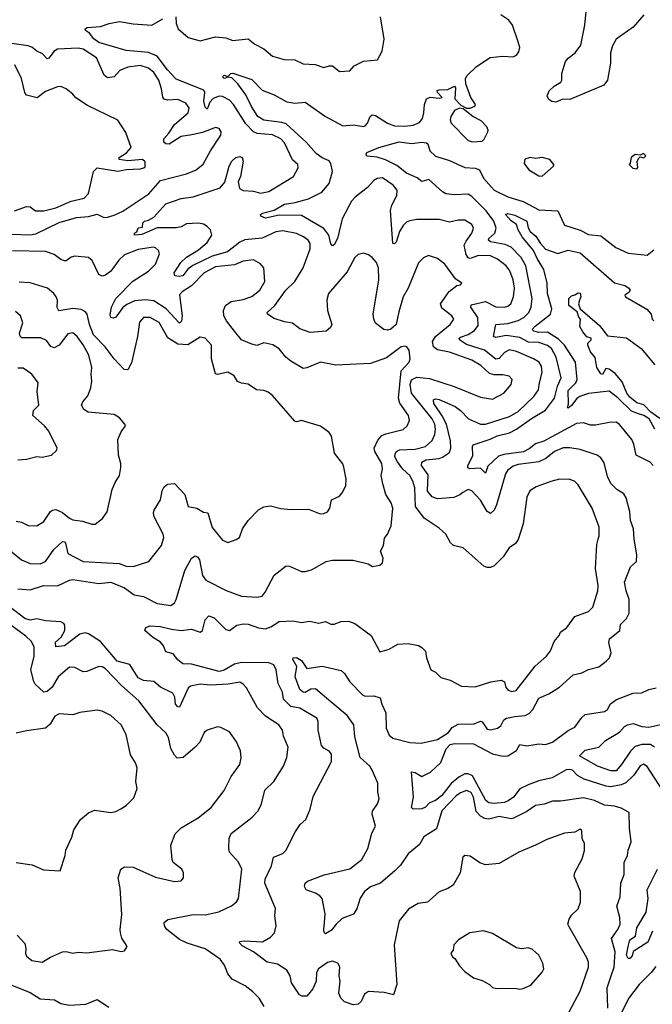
# Model space of a CAD drawing. Extents: x 1268547 to 1425625, y 515768 to 616754.
# Tile 437 of 507: x 1381045 to 1384725, y 569839 to 575568. Entities that reach past the tile are written whole.
import ezdxf

# ---------------------------------------------------------------- set-up
doc = ezdxf.new("R2010")
doc.units = 0

msp = doc.modelspace()

# ---------------------------------------------------------------- linework, layer by layer
at = {"layer": '0CON10XD'}
for points in [[(1384676.7, 575595), (1384614.3, 575525), (1384515, 575454.2), (1384492.9, 575415), (1384482.1, 575375), (1384481.3, 575315), (1384463.8, 575216.2), (1384443, 575187), (1384245, 575103.8), (1384205, 575104.4), (1384165, 575088.1), (1384141.7, 575091.7), (1384122.8, 575102.8), (1384114.6, 575125), (1384125.3, 575154.7), (1384155, 575181.9), (1384193.8, 575205), (1384199.2, 575215), (1384198.1, 575255), (1384220.4, 575325), (1384235, 575343.8), (1384276.8, 575375), (1384309.7, 575420.3), (1384333, 575535), (1384342.8, 575635)], [(1381953.6, 575585), (1381955.5, 575545), (1381966.9, 575515), (1382025, 575464.4), (1382095, 575445.6), (1382185, 575468.9), (1382245, 575463.1), (1382285, 575445.8), (1382375, 575456), (1382413.3, 575425), (1382465, 575397.5), (1382515, 575355.7), (1382583.6, 575336.4), (1382645, 575334.2), (1382695, 575311.2), (1382763.3, 575306.7), (1382815, 575288.8), (1382845, 575300), (1382865, 575300), (1382905, 575266.7), (1382965, 575270), (1382991.2, 575298.8), (1383045, 575326), (1383126.2, 575335), (1383153.3, 575385), (1383165.8, 575454.2), (1383144.3, 575585)], [(1383560.1, 571449.9), (1383595, 571469.6), (1383689.4, 571470.6), (1383725, 571487.1), (1383735, 571483.3), (1383765, 571440), (1383785, 571436.9), (1383825, 571446.9), (1383845, 571460), (1383862.5, 571495), (1383876.6, 571503.4), (1383925, 571514.7), (1383985, 571518.8), (1384008.5, 571531.5), (1384029.5, 571555), (1384065, 571620.8), (1384123.4, 571646.6), (1384186.2, 571683.8), (1384264.6, 571755.4), (1384315, 571767.1), (1384355, 571786.9), (1384415, 571803.1), (1384457.5, 571835), (1384475.7, 571855), (1384486.9, 571885), (1384473.1, 571945), (1384475.8, 571965), (1384536.2, 572015), (1384540.3, 572049.7), (1384575.6, 572084.4), (1384590, 572115), (1384590.8, 572195), (1384572.8, 572245), (1384564, 572295), (1384598.6, 572385), (1384634.2, 572415.8), (1384636, 572454), (1384619.4, 572545), (1384615.5, 572605.5), (1384598.6, 572655), (1384594.3, 572705), (1384572.9, 572785), (1384558.8, 572808.8), (1384519.2, 572835), (1384485, 572870), (1384465, 572910), (1384445, 572988.8), (1384425, 573019.2), (1384403.8, 573033.8), (1384305, 573067.3), (1384245, 573077.3), (1384206, 573076), (1384155.6, 573055), (1384105.6, 573014.4), (1384065, 572995.8), (1383945, 572980.2), (1383915, 572970.6), (1383883.8, 572945), (1383870.4, 572925), (1383819.2, 572745), (1383805, 572714), (1383785, 572694.2), (1383765, 572705.8), (1383725, 572771.8), (1383675, 572826.4), (1383654.5, 572834.5), (1383622.3, 572817.7), (1383605, 572803.1), (1383571.3, 572788.7), (1383475, 572781.1), (1383445, 572791.2), (1383417.4, 572825), (1383420.5, 572920.5), (1383382.7, 572975), (1383385, 572994), (1383406.9, 573006.9), (1383485, 573014.3), (1383505, 573021.8), (1383545, 573050), (1383554.1, 573075), (1383551.8, 573118.2), (1383527.2, 573215), (1383502.9, 573262.9), (1383453.8, 573335), (1383453.1, 573356.9), (1383465, 573362.1), (1383485, 573358.1), (1383577.8, 573317.8), (1383608.8, 573295), (1383655.6, 573245), (1383725, 573215.3), (1383755, 573214.1), (1383895, 573259.2), (1383945, 573288.8), (1384036.8, 573375), (1384063.2, 573415), (1384070, 573455), (1384084.7, 573515), (1384081.3, 573551.3), (1384066.7, 573575), (1384033.7, 573593.7), (1383935, 573637.8), (1383895, 573646.6), (1383865, 573631.8), (1383835, 573596.2), (1383815, 573593), (1383749.6, 573645), (1383645, 573678.4), (1383604.6, 573705), (1383602.7, 573715), (1383609.8, 573720.2), (1383653.5, 573736.5), (1383691.2, 573758.8), (1383711.7, 573788.3), (1383711.1, 573835), (1383669.6, 573895), (1383671.9, 573908.1), (1383755, 573928.4), (1383815, 573896.4), (1383865, 573895.3), (1383885, 573901.3), (1383901.8, 573915), (1383918.8, 573955), (1383923.2, 574005), (1383916.7, 574055), (1383897.5, 574107.5), (1383875.5, 574135.5), (1383825.2, 574175.2), (1383785, 574194.1), (1383715, 574195.2), (1383665, 574178.2), (1383655, 574181.5), (1383642.4, 574202.4), (1383631.7, 574255), (1383641.7, 574278.3), (1383676.4, 574325), (1383684.3, 574355), (1383675.4, 574375.4), (1383635, 574401.9), (1383595, 574402.2), (1383545, 574390.6), (1383485, 574405.7), (1383355, 574406.2), (1383315, 574397.7), (1383295, 574389.1), (1383275, 574370.5), (1383254.6, 574335), (1383235.7, 574274.3), (1383225, 574264.4), (1383215, 574266.2), (1383202.7, 574457.3), (1383210.6, 574489.4), (1383238.5, 574545), (1383241.9, 574575), (1383217.5, 574605), (1383155, 574647.3), (1383125, 574644.5), (1383105, 574631.8), (1383069.1, 574590.9), (1382996.2, 574535), (1382975, 574511.2), (1382920.3, 574409.7), (1382893.6, 574295), (1382875, 574258.6), (1382865, 574252.5), (1382854.2, 574264.2), (1382844.2, 574315), (1382815, 574353.3), (1382685, 574429.2), (1382555, 574429.8), (1382475, 574412.5), (1382447.1, 574425), (1382445.8, 574435), (1382457, 574443), (1382525, 574458.7), (1382585, 574493.8), (1382646.8, 574503.2), (1382725, 574525.9), (1382803.1, 574565), (1382845.5, 574615), (1382865.5, 574685), (1382855, 574731.2), (1382845, 574747.5), (1382805, 574763.2), (1382770.1, 574790.1), (1382710.8, 574855), (1382595, 574960.9), (1382569.7, 574969.7), (1382465, 574982.8), (1382430.8, 575005), (1382392.8, 575062.8), (1382360.5, 575130.5), (1382314, 575195), (1382278.7, 575228.7), (1382256.4, 575233.6), (1382235, 575226), (1382224.4, 575235), (1382235, 575244), (1382255, 575237.5), (1382273.8, 575255), (1382285, 575255.9), (1382395, 575220.6), (1382455, 575156.9), (1382525, 575130.9), (1382599.5, 575089.5), (1382645, 575082.3), (1382705, 575087.1), (1382825, 575004.2), (1382925, 574950), (1382984.7, 574955.3), (1383045, 574946.9), (1383055, 574950.6), (1383068.9, 574965), (1383083.5, 575005), (1383095.5, 575014.5), (1383115, 575010.8), (1383185, 574965.8), (1383225, 574950.6), (1383285, 574948.2), (1383335, 574954.2), (1383370.3, 574969.7), (1383387.8, 574992.2), (1383397.1, 575025), (1383400, 575075), (1383411.9, 575108.1), (1383433.6, 575116.4), (1383485, 575110.6), (1383502.5, 575115), (1383476, 575145), (1383473.8, 575155), (1383485, 575160), (1383535, 575161.5), (1383575, 575180), (1383580.7, 575170.7), (1383577.3, 575107.3), (1383610.7, 575070.7), (1383645, 575052.5), (1383665, 575053.3), (1383692.5, 575065), (1383696.2, 575075), (1383670, 575115), (1383641.2, 575195), (1383638.8, 575225), (1383647.7, 575242.3), (1383702.5, 575295), (1383782.4, 575347.6), (1383855.8, 575355.8), (1383915, 575352), (1383935, 575361.2), (1383949.5, 575380.5), (1383953.8, 575405), (1383944, 575445), (1383911.5, 575535), (1383891.1, 575565), (1383845, 575595.4)], [(1383347.4, 572735), (1383343.9, 572843.9), (1383332.9, 572882.9), (1383315.1, 572915.1), (1383273.7, 572953.7), (1383243.3, 572995), (1383228.4, 573025), (1383228.9, 573041.1), (1383236.4, 573055), (1383255, 573065.3), (1383345, 573068.3), (1383405, 573085.3), (1383445, 573119.4), (1383460.6, 573155), (1383463.8, 573185), (1383459.3, 573215), (1383445, 573245.9), (1383325, 573394.6), (1383317.4, 573445), (1383325, 573472.4), (1383355, 573487.1), (1383429.7, 573479.7), (1383573.2, 573433.2), (1383725, 573371.5), (1383795, 573360.5), (1383862.5, 573395), (1383904, 573445), (1383910, 573475), (1383893.5, 573493.5), (1383855, 573500.9), (1383805, 573500.9), (1383778.7, 573508.7), (1383727.5, 573555), (1383675, 573587.3), (1383545, 573634.1), (1383475, 573646.7), (1383452.3, 573665), (1383447.3, 573695), (1383463.7, 573725), (1383549.4, 573795), (1383570, 573825), (1383559.2, 573845), (1383500, 573890), (1383493.8, 573915), (1383544.1, 573985.9), (1383588.8, 574021.2), (1383610, 574025), (1383616.7, 574035), (1383580.3, 574060.3), (1383517.5, 574145), (1383475, 574178.1), (1383423.6, 574196.4), (1383395, 574181.4), (1383366.1, 574153.9), (1383304.1, 574005), (1383276.4, 573955), (1383251.3, 573868.7), (1383235.3, 573795), (1383205, 573766.7), (1383185, 573761.4), (1383163.3, 573765), (1383115, 573801.2), (1383104.5, 573825), (1383101.1, 573855), (1383135.3, 574055), (1383131.5, 574125), (1383120.5, 574155), (1383095, 574184.4), (1383075, 574199.2), (1383045, 574210), (1383015, 574201.4), (1382995, 574184.3), (1382950.1, 574099.9), (1382841.8, 573975), (1382832.4, 573937.6), (1382836.3, 573876.3), (1382860.6, 573795), (1382852.4, 573777.6), (1382828.8, 573755), (1382735, 573746.9), (1382675, 573770), (1382632.8, 573802.8), (1382585, 573810), (1382525, 573829.2), (1382486.2, 573855), (1382484, 573865), (1382530, 573905), (1382593.9, 573995), (1382646, 574045), (1382693.6, 574125), (1382734, 574235), (1382734.6, 574265), (1382722.5, 574285), (1382695.7, 574305), (1382655, 574323.1), (1382575, 574339.7), (1382535, 574334.1), (1382455, 574297.6), (1382355, 574286.3), (1382325, 574273.5), (1382253.2, 574216.8), (1382165, 574191.1), (1382052.8, 574137.2), (1382023.4, 574116.6), (1381995, 574077.5), (1381973.1, 574073.1), (1381947.9, 574077.9), (1381944.5, 574094.5), (1381982, 574155), (1382015, 574186.1), (1382085, 574229.7), (1382135, 574271.3), (1382163.2, 574315), (1382155, 574344.4), (1382135.4, 574365), (1382115, 574378.3), (1382085, 574384.8), (1382015, 574379.7), (1381985, 574363.1), (1381955, 574356), (1381845, 574356.4), (1381755, 574317.9), (1381712.5, 574315), (1381712.5, 574325), (1381725.8, 574334.2), (1381735, 574357.5), (1381758.8, 574361.2), (1381761.8, 574385), (1381770.5, 574395), (1381795, 574400.7), (1381825, 574417.9), (1381895, 574495.6), (1381985, 574527.5), (1382055, 574537.3), (1382210.5, 574589.5), (1382237.5, 574622.5), (1382263.1, 574715), (1382280, 574745), (1382303.3, 574765), (1382325, 574771.2), (1382340, 574765), (1382346, 574745), (1382329.2, 574655), (1382316.7, 574625), (1382323.3, 574585), (1382344.5, 574574.5), (1382405, 574569.4), (1382445, 574558.6), (1382495, 574568.5), (1382638.8, 574655), (1382665.6, 574705), (1382662.5, 574725), (1382632.6, 574752.6), (1382585, 574851.9), (1382565, 574875.4), (1382515, 574898.7), (1382425.9, 574905.9), (1382405, 574915.4), (1382361.4, 574961.4), (1382289.7, 575075), (1382265, 575099.5), (1382225, 575120.2), (1382205, 575123), (1382171.2, 575108.8), (1382152, 575088), (1382135, 575047.1), (1382125, 575058.9), (1382116.6, 575095), (1382121.6, 575145), (1382117, 575157), (1381955, 575220.8), (1381905.7, 575275), (1381845, 575356.1), (1381795, 575377.4), (1381665, 575387.5), (1381504.6, 575434.6), (1381476.9, 575456.9), (1381450.2, 575490.2), (1381427.5, 575505), (1381425.8, 575515), (1381438.3, 575521.7), (1381515, 575528), (1381564.6, 575545.4), (1381625, 575557.1), (1381705, 575542.7), (1381813.6, 575536.4), (1381877.3, 575572.7)], [(1380995, 574320), (1381105, 574315.4), (1381138.5, 574321.5), (1381275, 574388.5), (1381375, 574417.8), (1381445, 574421.9), (1381495, 574435.6), (1381535, 574417.5), (1381555, 574418.2), (1381595, 574429.5), (1381645, 574454.5), (1381796.5, 574555), (1381865, 574631.8), (1382015, 574670.8), (1382070.8, 574695), (1382112.4, 574727.6), (1382154.7, 574805.3), (1382215.7, 574895), (1382217.5, 574915), (1382205, 574933.8), (1382185, 574940), (1382108.5, 574911.5), (1382046.9, 574896.9), (1381985, 574888.4), (1381915, 574843.9), (1381895.4, 574845.4), (1381884.5, 574855), (1381884.2, 574875), (1381913.2, 574906.8), (1381945, 574957.3), (1382025.4, 575025), (1382030, 575055), (1382011.8, 575081.8), (1381965, 575103.2), (1381905, 575100.2), (1381884.6, 575105), (1381876.9, 575116.9), (1381870.3, 575165), (1381854.1, 575215), (1381825, 575260.8), (1381795, 575286.6), (1381745, 575300.5), (1381675, 575291.1), (1381627.8, 575272.2), (1381594.7, 575235.3), (1381555, 575230), (1381537.1, 575245), (1381492.7, 575345), (1381415, 575395.4), (1381385, 575402.8), (1381265, 575395.9), (1381245.2, 575384.8), (1381215, 575344.5), (1381205, 575340.5), (1381178.5, 575368.5), (1381143.9, 575383.9), (1381115, 575408.2), (1381095, 575416.5), (1380985, 575430.9)], [(1381015, 574456.2), (1381085, 574481.2), (1381105, 574478), (1381136.4, 574456.4), (1381185, 574455.8), (1381255, 574473.3), (1381345, 574512.4), (1381419.7, 574530.3), (1381445, 574556), (1381473.8, 574685), (1381495, 574705.5), (1381615, 574686.2), (1381665, 574696.7), (1381745, 574700), (1381767.5, 574705), (1381775, 574712.5), (1381775, 574740), (1381760, 574755), (1381675, 574746), (1381624, 574754), (1381624, 574765), (1381666.2, 574793.8), (1381692.9, 574825), (1381662.1, 574912.1), (1381615, 574983.3), (1381438.9, 575068.9), (1381372.4, 575112.4), (1381354.2, 575135), (1381315.4, 575165.4), (1381285, 575178.1), (1381265, 575176.7), (1381195, 575150), (1381147.4, 575112.6), (1381085, 575128.9), (1381075.4, 575145), (1381054.7, 575224.7), (1381016.5, 575305)], [(1383677.3, 574857.3), (1383735, 574860), (1383747.6, 574872.4), (1383768.8, 574915), (1383771.2, 574925), (1383762, 574945), (1383729.8, 574979.8), (1383681.2, 575005), (1383625, 575050), (1383603, 575053), (1383575, 575039.2), (1383552.7, 575005), (1383549.6, 574985), (1383555.5, 574965.5), (1383655, 574864.2), (1383677.3, 574857.3)], [(1383651.3, 572961.3), (1383652.2, 572975), (1383680.6, 573029.4), (1383679.4, 573085), (1383684, 573095), (1383783, 573127), (1383823.5, 573146.5), (1383894.4, 573165), (1383935.2, 573184.8), (1384022.1, 573247.9), (1384105, 573295.3), (1384157.3, 573365), (1384174.1, 573435), (1384194.3, 573485), (1384165.2, 573605), (1384138.1, 573655), (1384115, 573671.6), (1384065, 573690.5), (1384005, 573691), (1383955, 573719), (1383875, 573730.5), (1383815, 573718.2), (1383802.2, 573725), (1383814.7, 573795.3), (1383885, 573800.7), (1383945, 573817), (1383978.5, 573835), (1384006.9, 573865), (1384020.5, 573895), (1384026.3, 573945), (1383990, 574135), (1383962.4, 574185), (1383905, 574244.7), (1383869.3, 574259.3), (1383784.9, 574274.9), (1383771.5, 574285), (1383775.3, 574295), (1383808.9, 574325), (1383817.3, 574355), (1383804.3, 574395), (1383757.9, 574455), (1383675, 574539.1), (1383655, 574552.4), (1383575, 574548.8), (1383523.8, 574555), (1383505, 574565.5), (1383425, 574638.1), (1383385, 574626), (1383357.4, 574647.4), (1383295, 574675.4), (1383238.6, 574718.6), (1383172.5, 574752.5), (1383125, 574767.5), (1383064.4, 574774.4), (1383060, 574785), (1383064.6, 574795.4), (1383135, 574824.7), (1383253.5, 574856.5), (1383325, 574846.7), (1383385, 574855.9), (1383411.5, 574851.5), (1383420, 574845), (1383431.8, 574805), (1383463.9, 574773.9), (1383545, 574748.3), (1383635, 574708.3), (1383695, 574704.2), (1383720.5, 574695), (1383744.2, 574645), (1383805, 574576.2), (1383885, 574537.3), (1383975, 574510.4), (1384065, 574460.7), (1384175, 574455.8), (1384215, 574371.4), (1384305, 574342.3), (1384355, 574318.5), (1384425, 574309.5), (1384512.6, 574242.6), (1384585, 574208.5), (1384695, 574198.6), (1384735, 574229.1)], [(1384635, 574700), (1384641.7, 574708.3), (1384637, 574743), (1384645, 574760), (1384655, 574770), (1384676.4, 574763.6), (1384687.5, 574775), (1384675, 574790), (1384655, 574780), (1384625, 574782.5), (1384603.3, 574765), (1384597.5, 574732.5), (1384590, 574725), (1384613, 574703), (1384635, 574700)], [(1384085, 574657.5), (1384150, 574715), (1384152.5, 574725), (1384130, 574755), (1384085, 574766), (1384045, 574760), (1384015, 574766.7), (1383984.1, 574755.9), (1383980.5, 574730.5), (1384007.5, 574695), (1384065, 574658.8), (1384085, 574657.5)], [(1384740, 573185), (1384706.8, 573245), (1384676.9, 573265), (1384645, 573274.3), (1384605, 573291.1), (1384525, 573368.1), (1384475, 573406.5), (1384355, 573392.6), (1384303.7, 573376.3), (1384285.8, 573364.2), (1384255, 573322.8), (1384235, 573308), (1384231.7, 573311.7), (1384238.3, 573331.7), (1384235, 573410.4), (1384281, 573455), (1384288.6, 573475), (1384277.8, 573575), (1384215, 573674.7), (1384179.5, 573709.5), (1384115, 573750.2), (1384065, 573747.3), (1384035.6, 573755), (1384027.3, 573765), (1384043.8, 573785), (1384133.3, 573855), (1384141.2, 573885), (1384116.2, 573975), (1384113.3, 574035), (1384094.3, 574115), (1384055, 574177.5), (1384033.5, 574225), (1383968.3, 574305), (1383944.5, 574345), (1383935.4, 574375.4), (1383905, 574396.9), (1383871.2, 574435), (1383885, 574440), (1383925, 574430), (1383995, 574395.2), (1384003.8, 574356.2), (1384015, 574335.4), (1384047.6, 574307.6), (1384075, 574264.7), (1384105, 574233.5), (1384175, 574206.7), (1384235, 574226), (1384305, 574210.7), (1384505, 574036.9), (1384565, 574021.2), (1384587.8, 574007.8), (1384595.7, 573994.3), (1384588.5, 573981.5), (1384566.2, 573965), (1384568.8, 573955), (1384693.8, 573883.8), (1384718.8, 573855), (1384723.8, 573825), (1384733.8, 573815)], [(1383175, 573158), (1383276.1, 573183.9), (1383298.6, 573205), (1383312.9, 573235), (1383307.1, 573265), (1383256.6, 573336.6), (1383248, 573365), (1383265.2, 573524.8), (1383310.8, 573575), (1383317.5, 573595), (1383310, 573645), (1383297.5, 573665), (1383285, 573669.2), (1383265, 573664.2), (1383179.4, 573600.6), (1383085, 573567.5), (1382885, 573557.3), (1382795, 573574.3), (1382715, 573541.4), (1382695, 573539.2), (1382621.7, 573581.7), (1382594, 573605), (1382555, 573652.5), (1382516.8, 573676.8), (1382465, 573687.3), (1382425, 573673.1), (1382395, 573679.7), (1382335.3, 573705.3), (1382294.1, 573755), (1382247.8, 573815), (1382232.9, 573845), (1382231.3, 573875), (1382243.3, 573905), (1382275, 573928.4), (1382345, 573940.4), (1382395, 573956.9), (1382442.7, 573995), (1382471.9, 574045), (1382466, 574125), (1382446.8, 574146.8), (1382405, 574170), (1382345, 574163.1), (1382295, 574141.6), (1382185, 574130.7), (1382117.5, 574095), (1382045, 574019.2), (1381990.5, 573985), (1381973.8, 573966.2), (1381990.7, 573845), (1381985.4, 573814.6), (1381975, 573802.5), (1381897.8, 573885), (1381825, 573931.5), (1381775, 573938.4), (1381715, 573932.9), (1381668.7, 573911.4), (1381645, 573892.9), (1381605, 573837.9), (1381591.7, 573831.7), (1381574.5, 573834.5), (1381571.5, 573851.5), (1381578.2, 573895), (1381603.7, 573945), (1381702.7, 574047.3), (1381795, 574104.7), (1381835.5, 574145), (1381858.6, 574205), (1381852, 574225), (1381835, 574240), (1381824, 574244), (1381735, 574231.2), (1381655, 574198.8), (1381622.1, 574167.9), (1381575.7, 574104.3), (1381545, 574081.5), (1381525, 574075.4), (1381505, 574084.3), (1381466.9, 574166.9), (1381445, 574184.6), (1381365, 574192.1), (1381344.7, 574185.3), (1381315, 574164.2), (1381305, 574164.3), (1381285, 574171.9), (1381245, 574201.5), (1381195, 574219.6), (1381003.4, 574223.4)], [(1382005.3, 572805), (1382025, 572736.2), (1382075, 572725.5), (1382115, 572703.3), (1382139.5, 572699.5), (1382165, 572612.5), (1382225, 572540), (1382255, 572526), (1382305, 572543.3), (1382323.9, 572556.1), (1382340.6, 572605), (1382374.4, 572655), (1382435, 572715.7), (1382465, 572733.1), (1382505, 572738.5), (1382565, 572723.6), (1382625, 572717.5), (1382725, 572720), (1382793, 572693), (1382815, 572694.4), (1382835, 572704.4), (1382849.4, 572725), (1382858.8, 572775), (1382905, 572796), (1382922, 572815), (1382942, 572855), (1382944.3, 572895), (1382931.4, 572965), (1382924.4, 572984.4), (1382876, 573045), (1382858.8, 573145), (1382845.7, 573165.7), (1382795, 573203.8), (1382684.5, 573235.5), (1382655, 573228.1), (1382645, 573231.4), (1382515, 573380.8), (1382490.3, 573400.3), (1382465, 573410), (1382422.5, 573415), (1382375, 573448), (1382335, 573452.9), (1382312.5, 573462.5), (1382293.3, 573495), (1382255, 573518), (1382195, 573504), (1382185, 573507.5), (1382160, 573595), (1382161.2, 573675), (1382125, 573715.8), (1382095, 573720), (1382024, 573676), (1381965, 573679), (1381907.6, 573717.6), (1381855.6, 573805.6), (1381805, 573835.4), (1381765.5, 573834.5), (1381742.3, 573807.7), (1381731.3, 573725), (1381695, 573571.2), (1381675, 573531.2), (1381652.1, 573532.1), (1381594, 573594), (1381542.8, 573665), (1381475.1, 573735.1), (1381451.3, 573795), (1381436.8, 573855), (1381427.9, 573867.9), (1381401.7, 573881.7), (1381355, 573887.3), (1381273.2, 573873.2), (1381263.4, 573893.4), (1381264.6, 573935), (1381256.9, 573955), (1381243.6, 573975), (1381206.2, 574006.2), (1381105, 574036.1), (1381041.2, 574041.2)], [(1384768.4, 573248.4), (1384717.1, 573285), (1384676.5, 573326.5), (1384635, 573337.9), (1384595, 573372.4), (1384578.1, 573395), (1384550.7, 573460.7), (1384510.3, 573510.2), (1384475, 573534.3), (1384455, 573538), (1384435, 573502.9), (1384425, 573507.5), (1384402.4, 573545), (1384392.7, 573602.7), (1384366.7, 573635), (1384350, 573675), (1384350, 573685), (1384370, 573705), (1384370, 573715), (1384345, 573722.5), (1384321.2, 573751.2), (1384303, 573783), (1384308, 573825), (1384297.1, 573837.1), (1384287.7, 573867.7), (1384239.1, 573905), (1384240.3, 573945), (1384255, 573962), (1384275, 573966.1), (1384295, 573978.9), (1384305, 573976.7), (1384308.9, 573955), (1384301.2, 573935), (1384296.7, 573915), (1384306.1, 573886.1), (1384419, 573789), (1384465, 573728.6), (1384575, 573716.2), (1384660.6, 573655), (1384739.8, 573559.8)], [(1381025, 572650), (1381055, 572644.5), (1381095, 572625.6), (1381145, 572622.2), (1381185, 572648.1), (1381225, 572705.6), (1381235.5, 572714.5), (1381255, 572717.9), (1381295, 572701.1), (1381335, 572667.3), (1381355, 572658.8), (1381410.6, 572650.6), (1381465, 572632.5), (1381485, 572633.1), (1381527.1, 572665), (1381553.5, 572705), (1381583.3, 572835), (1381600, 572875), (1381626, 572915), (1381632.7, 572962.7), (1381633.5, 572985), (1381618.9, 573035), (1381616, 573125), (1381635, 573170), (1381660, 573205), (1381656.7, 573215), (1381625, 573251.2), (1381595, 573270), (1381443.3, 573285), (1381419.1, 573299.1), (1381404.3, 573324.3), (1381411.4, 573345), (1381441.1, 573378.9), (1381458.2, 573425), (1381465.4, 573465), (1381460, 573505), (1381465.4, 573545), (1381447.1, 573615), (1381415, 573676.5), (1381379.6, 573725), (1381355, 573745.5), (1381325, 573740.5), (1381275.5, 573674.5), (1381245, 573658), (1381226.9, 573666.9), (1381200.9, 573700.9), (1381167.7, 573717.7), (1381056.9, 573716.9), (1381046.9, 573726.9), (1381043.5, 573743.5), (1381063.1, 573805), (1381049.2, 573845), (1381020.2, 573870.2)], [(1381035, 573008), (1381085, 573010), (1381145, 573026), (1381175, 573022), (1381230, 573035), (1381258.3, 573061.7), (1381262.5, 573075), (1381214.1, 573174.1), (1381190, 573205), (1381122, 573265), (1381125.8, 573294.2), (1381156, 573325), (1381145.7, 573405), (1381153.3, 573455), (1381116.2, 573506.2), (1381065, 573540), (1381035, 573539.5)], [(1384730, 572975), (1384712.9, 572992.9), (1384631.1, 573035), (1384618.2, 573098.2), (1384606.5, 573125), (1384535, 573212.2), (1384515, 573225.5), (1384474.5, 573224.5), (1384395, 573208.5), (1384365, 573209.5), (1384325, 573222.9), (1384285, 573219.2), (1384094, 573116), (1384045, 573100.9), (1384009.5, 573070.5), (1383976.2, 573053.8), (1383861.1, 573038.9), (1383830.9, 573029.1), (1383768.9, 572971.1), (1383755, 572930), (1383725, 572958.9), (1383664.7, 572954.7), (1383651.3, 572961.3)], [(1381035, 572255.6), (1381105, 572250.5), (1381183.2, 572276.8), (1381265, 572273.5), (1381335, 572306.7), (1381355, 572310), (1381505, 572287.6), (1381575.3, 572295.3), (1381655, 572263.2), (1381710.9, 572220.9), (1381765, 572211.1), (1381845, 572171.5), (1381925, 572160), (1381945, 572174.2), (1381955.8, 572194.2), (1382005, 572363.3), (1382045, 572435.8), (1382065, 572449.4), (1382080.5, 572440.5), (1382090.4, 572425), (1382108.8, 572335), (1382127.8, 572307.8), (1382246.9, 572246.9), (1382335.5, 572214.5), (1382425, 572208.9), (1382455.2, 572214.8), (1382473.3, 572236.7), (1382525, 572336.9), (1382595, 572390), (1382615, 572388.8), (1382685, 572358), (1382705, 572357.5), (1382742.6, 572367.4), (1382828.8, 572415), (1382865, 572423.8), (1382985, 572423.1), (1383072.3, 572402.3), (1383097, 572387), (1383140, 572395), (1383155, 572407.5), (1383160, 572435), (1383143.8, 572475), (1383161.7, 572508.3), (1383168.3, 572551.7), (1383185.7, 572575), (1383206.3, 572623.7), (1383215.6, 572725), (1383206.9, 572756.9), (1383175.8, 572805), (1383157.4, 572867.4), (1383148.9, 572915), (1383155.4, 572955), (1383152.7, 572985), (1383110.9, 573055), (1383107.5, 573075), (1383128.3, 573121.7), (1383151.7, 573148.3), (1383175, 573158)], [(1384242, 569795), (1384305.5, 569915), (1384354.4, 570055), (1384353.5, 570085), (1384345, 570110), (1384240.8, 570289.2), (1384234.5, 570305.5), (1384240.8, 570335), (1384255, 570358), (1384294.3, 570395.7), (1384307, 570433), (1384308.6, 570495), (1384270.6, 570585), (1384274.6, 570605.4), (1384316.7, 570685), (1384330.6, 570735), (1384331.4, 570775), (1384318, 570805), (1384315, 570850), (1384305, 570857.5), (1384275, 570840), (1384215, 570835.7), (1384110.9, 570799.1), (1384045.6, 570764.4), (1383948, 570725), (1383835, 570658.1), (1383755, 570651.1), (1383722.9, 570662.9), (1383665, 570700.8), (1383634.1, 570705.9), (1383623.8, 570695), (1383607.5, 570605), (1383567.6, 570532.4), (1383535, 570512.5), (1383485, 570494), (1383417.2, 570432.8), (1383362.5, 570425), (1383307.4, 570392.6), (1383253.1, 570325), (1383223.3, 570185), (1383238.9, 569955), (1383220, 569895), (1383165, 569908), (1383075, 569913.8), (1383051.2, 569898.8), (1383032, 569855), (1383015, 569840.8), (1382985, 569836.7), (1382935, 569854), (1382914, 569875), (1382901.4, 569905), (1382910, 569975), (1382904, 570005), (1382907, 570057), (1382895, 570078.6), (1382865, 570090.5), (1382835, 570081.9), (1382784.2, 570045), (1382771.4, 570025), (1382768.9, 569975), (1382750.9, 569929.1), (1382715, 569886.9), (1382686.4, 569886.4), (1382672.5, 569895), (1382626, 569965), (1382618, 570005), (1382598.6, 570038.6), (1382545, 570072.2), (1382525, 570076.8), (1382485, 570085.3), (1382405.4, 570145), (1382338.7, 570178.7), (1382322.9, 570197.1), (1382326.2, 570205), (1382351.4, 570208.6), (1382457.6, 570202.4), (1382505, 570230.9), (1382527.8, 570255), (1382536.7, 570295), (1382530, 570355), (1382533, 570397), (1382471.9, 570545), (1382472.3, 570567.7), (1382509.7, 570645), (1382521.9, 570695), (1382575, 570716.9), (1382592.9, 570735), (1382648.8, 570845), (1382676.7, 570885), (1382709.2, 570915), (1382735.4, 570974.6), (1382751.4, 571048.6), (1382858.3, 571251.7), (1382858.9, 571295), (1382845, 571311.5), (1382815, 571329.1), (1382801.8, 571345), (1382780.8, 571435), (1382782.1, 571485), (1382773.4, 571503.4), (1382675, 571562.8), (1382621.8, 571571.8), (1382578.9, 571615), (1382573.5, 571655), (1382548.1, 571705), (1382536.2, 571786.2), (1382524.4, 571815), (1382495, 571825.7), (1382335, 571828.8), (1382295, 571818.3), (1382235, 571784.3), (1382205, 571774.8), (1382045, 571818.8), (1381995, 571820.6), (1381965, 571844), (1381938.7, 571878.7), (1381895, 571890), (1381881.9, 571925), (1381865, 571947.1), (1381818, 571975), (1381773.8, 572015), (1381778, 572032), (1381805, 572042), (1381865, 572036.9), (1381927.8, 572022.2), (1381985, 572014.5), (1382045, 572022.2), (1382095.7, 572004.3), (1382108, 572015), (1382125, 572076.7), (1382145, 572100), (1382177.2, 572087.2), (1382245, 572020.6), (1382265, 572013.3), (1382309.2, 572045), (1382345, 572053.5), (1382375, 572051.9), (1382435, 572028.9), (1382475, 572023.9), (1382505.3, 572034.7), (1382555, 572065.7), (1382635, 572070), (1382685, 572061.4), (1382731.7, 572068.3), (1382785, 572057.1), (1382825, 572066.7), (1382855, 572051.2), (1382875, 572051.2), (1382915, 572067.1), (1382958.3, 572068.3), (1382995, 572055.7), (1383089.4, 571985), (1383140, 571890), (1383195, 571906), (1383245, 571934), (1383305, 571938.8), (1383365, 571926.2), (1383385, 571916), (1383405, 571893.3), (1383412.5, 571855), (1383437.5, 571785), (1383465, 571772.5), (1383495, 571740), (1383550, 571725), (1383615, 571690.8), (1383695, 571686.7), (1383786.7, 571715), (1383845.6, 571725.6), (1383865.8, 571715.8), (1383872.9, 571682.9), (1383887, 571667), (1383909.1, 571659.1), (1383932.5, 571665), (1384043.5, 571806.5), (1384110.6, 571865), (1384133.8, 571896.2), (1384155, 571950), (1384183.8, 571985), (1384192, 572005), (1384227.6, 572032.4), (1384274, 572095), (1384355, 572124.4), (1384379.3, 572150.7), (1384409.4, 572245), (1384410, 572275), (1384394.2, 572375), (1384402.7, 572515), (1384409.6, 572545), (1384416.1, 572565), (1384415.4, 572615), (1384374.6, 572725), (1384295, 572862.5), (1384273.5, 572883.5), (1384245, 572893.3), (1384185, 572894.6), (1384135, 572881.5), (1384049.1, 572850.9), (1384013.3, 572826.7), (1383995, 572790), (1383974.4, 572635.6), (1383945.7, 572544.3), (1383929.7, 572520.3), (1383892, 572495), (1383857.3, 572442.7), (1383805, 572390), (1383785, 572380.6), (1383765, 572380), (1383745, 572389.2), (1383625, 572495.8), (1383568.3, 572508.3), (1383552, 572525), (1383525, 572573.8), (1383485, 572609.4), (1383397.5, 572667.5), (1383347.4, 572735)], [(1380895, 572555.4), (1381055.7, 572425), (1381105, 572403.1), (1381165, 572401.8), (1381195, 572414.6), (1381244.5, 572485.5), (1381295, 572531.5), (1381305, 572530.6), (1381311.7, 572521.7), (1381325, 572461.8), (1381415, 572414.7), (1381623.8, 572403.8), (1381665, 572389.1), (1381705, 572386.7), (1381796.7, 572415), (1381870.7, 572509.3), (1381882.9, 572555), (1381879.4, 572575), (1381827.5, 572675), (1381823, 572697), (1381827.3, 572715), (1381864.2, 572775), (1381873.5, 572826.5), (1381885, 572850.6), (1381905, 572865.7), (1381945, 572868.6), (1382005.3, 572805)], [(1382467.3, 569827.3), (1382438.8, 569875), (1382401.7, 569911.7), (1382356.7, 569946.7), (1382280.6, 569985), (1382255, 570017.5), (1382236.4, 570066.4), (1382211.5, 570101.5), (1382125, 570162.9), (1382018.6, 570195), (1381975, 570216.9), (1381901.9, 570275), (1381886.6, 570296.6), (1381885.7, 570315), (1381907.6, 570332.4), (1382055, 570362.5), (1382125, 570360), (1382202.8, 570377.2), (1382277.8, 570412.2), (1382306.2, 570435), (1382317.1, 570455), (1382337.1, 570625), (1382317.1, 570667.1), (1382265, 570723.8), (1382261.4, 570745), (1382263.1, 570805), (1382275, 570834), (1382395, 570926.2), (1382431.5, 570965), (1382451.1, 571005), (1382472, 571085), (1382524.5, 571135.5), (1382580.5, 571225), (1382598.5, 571275), (1382607.1, 571335), (1382579.7, 571399.7), (1382573.1, 571435), (1382551.9, 571465), (1382475, 571516.7), (1382427.8, 571565), (1382365, 571680), (1382345, 571702.5), (1382325, 571712.9), (1382258.8, 571701.2), (1382155.3, 571695.3), (1382095, 571701.4), (1382038.8, 571691.2), (1382025, 571679.4), (1381975, 571568.8), (1381965, 571569.7), (1381950.5, 571585), (1381946.9, 571626.9), (1381935, 571650), (1381864.4, 571684.4), (1381825, 571717.5), (1381765, 571723.6), (1381735, 571738.5), (1381685, 571815.5), (1381611.6, 571835), (1381515, 571949.6), (1381445, 571994.1), (1381425, 572000), (1381395, 571993.4), (1381305, 571925.7), (1381255, 571920), (1381253.9, 571946.1), (1381285.4, 571975), (1381307.5, 572015), (1381308.5, 572045), (1381302.2, 572055), (1381284.7, 572064.7), (1381195, 572070.6), (1381145, 572082.5), (1381105, 572074.7), (1381075, 572083.1), (1380984.3, 572154.3)], [(1381031.1, 570241.1), (1381075, 570192.5), (1381081.2, 570165), (1381078.8, 570135), (1381085, 570120), (1381115, 570094), (1381175, 570084), (1381225, 570114.4), (1381295, 570144), (1381315.8, 570145.8), (1381355, 570136.7), (1381385, 570142), (1381435, 570138), (1381585, 570159.2), (1381635, 570146.7), (1381655, 570150), (1381670, 570175), (1381640, 570225), (1381632, 570255), (1381629.2, 570275), (1381638.3, 570361.7), (1381629.1, 570515), (1381617.5, 570575), (1381634, 570625), (1381655, 570639.2), (1381705, 570637.8), (1381835, 570580), (1381945, 570553.8), (1381985, 570557.5), (1381997.5, 570575), (1381997.5, 570605), (1381987.5, 570625), (1381937.5, 570665), (1381932.3, 570682.3), (1381924.2, 570765), (1381949.7, 570830.3), (1381983.9, 570866.1), (1382084, 570925), (1382159.2, 570985), (1382235, 571084.2), (1382276, 571164), (1382326.7, 571235), (1382332.9, 571272.9), (1382330, 571315), (1382305.5, 571365.5), (1382265, 571424), (1382215, 571450), (1382195, 571453.8), (1382135, 571433.8), (1382118.8, 571421.2), (1382092.5, 571365), (1382066, 571335), (1381996.2, 571275), (1381961.4, 571271.4), (1381945, 571288.8), (1381925, 571328), (1381910.9, 571390.9), (1381895, 571419.2), (1381845.6, 571465), (1381738.1, 571605), (1381637.5, 571695), (1381545, 571791.8), (1381525, 571803.6), (1381504.6, 571805.4), (1381435, 571775.8), (1381415, 571772.9), (1381365, 571798.1), (1381335, 571800.4), (1381269.5, 571745), (1381234.3, 571685), (1381205, 571660), (1381185, 571655.7), (1381135, 571701.9), (1381127.6, 571717.6), (1381110.4, 571785), (1381129.5, 571865), (1381129.6, 571919.6), (1381112.6, 571952.6), (1381080.4, 571980.4), (1380925, 572093.8)], [(1384467.1, 569817.1), (1384462.8, 569935), (1384485.4, 570005.4), (1384503, 570055), (1384508.7, 570145), (1384488, 570222), (1384525.5, 570275), (1384538, 570305), (1384536.1, 570343.9), (1384519.4, 570410.6), (1384539.1, 570465), (1384541.9, 570545), (1384561.1, 570595), (1384562.1, 570665), (1384580.9, 570705), (1384585, 570736.7), (1384602.7, 570785), (1384591.9, 570865), (1384590, 570955), (1384545, 570980.6), (1384505, 570991.5), (1384447.3, 570997.3), (1384390, 571025), (1384325, 571040.3), (1384192, 571022), (1384145, 571021.9), (1384097.1, 571002.9), (1384045, 570996.8), (1383995, 570960.8), (1383918.4, 570921.6), (1383905, 570917.8), (1383835, 570932.1), (1383775, 570915.6), (1383750.5, 570920.5), (1383725, 570934.5), (1383700.5, 570960.5), (1383686, 571045), (1383671, 571071), (1383645, 571082.5), (1383609.9, 571070.1), (1383585, 571052.7), (1383501.3, 570965), (1383470.4, 570859.6), (1383395.8, 570814.2), (1383370.9, 570769.1), (1383305, 570714.5), (1383260.9, 570649.1), (1383227.8, 570615), (1383145, 570544.5), (1383085, 570523.6), (1383051.2, 570495), (1383025, 570457.1), (1383005.6, 570395), (1382986.4, 570363.6), (1382921.3, 570338.7), (1382885.3, 570304.8), (1382859.7, 570270.3), (1382825, 570250), (1382817, 570257), (1382814, 570274), (1382818.8, 570315), (1382821.8, 570365), (1382804.3, 570455), (1382791.1, 570471.1), (1382765.5, 570485.5), (1382712, 570505), (1382701.4, 570525), (1382705.7, 570544.3), (1382720, 570555), (1382817, 570593), (1382965, 570627.4), (1383035, 570681.8), (1383070.3, 570745), (1383093.6, 570835), (1383115.6, 570875), (1383095.6, 570945), (1383096.6, 570963.4), (1383127.5, 571005), (1383136.7, 571035), (1383128.6, 571075), (1383128.6, 571125), (1383098.1, 571198.1), (1383081.1, 571225), (1383026.2, 571276.2), (1382994.8, 571395), (1382989, 571465), (1382949.3, 571519.3), (1382855, 571598.2), (1382765.5, 571675.5), (1382737.9, 571672.1), (1382705, 571654.2), (1382693.8, 571655), (1382675, 571671.2), (1382648.4, 571745), (1382657.1, 571805), (1382633.3, 571845), (1382636.7, 571855), (1382655, 571857.8), (1382685, 571839.5), (1382715, 571793.8), (1382805, 571806.2), (1382915, 571780.5), (1382935, 571764.3), (1382966.5, 571715), (1383039.3, 571639.3), (1383055, 571632.3), (1383105, 571634.1), (1383141.8, 571621.8), (1383150.9, 571585), (1383174.8, 571534.8), (1383176.4, 571445), (1383194.7, 571405), (1383215, 571387.5), (1383315, 571361.8), (1383380.9, 571359.1), (1383475, 571379.5), (1383539, 571421), (1383560.1, 571449.9)], [(1384784.5, 571085), (1384695, 571222.5), (1384675, 571236.5), (1384655, 571226.5), (1384618.1, 571171.9), (1384571.3, 571128.6), (1384545, 571116.6), (1384485, 571105.2), (1384457.9, 571107.9), (1384329.2, 571149.2), (1384290.3, 571170.3), (1384260.8, 571200.9), (1384245, 571206), (1384225, 571203.1), (1384142.4, 571157.6), (1384065, 571139), (1384003.5, 571116.5), (1383955, 571092.2), (1383917, 571045), (1383887.5, 571022.5), (1383865, 571014.1), (1383805, 571008.6), (1383775, 571012), (1383757.4, 571025), (1383678.5, 571168.5), (1383655, 571181.2), (1383635, 571179.5), (1383599.2, 571160.8), (1383555, 571124.3), (1383500.9, 571055), (1383465, 571024.8), (1383429.2, 571010.8), (1383405, 570985.7), (1383385, 570977.1), (1383334, 570974), (1383324.3, 570984.3), (1383335.8, 571045), (1383325, 571192.5), (1383345, 571188.2), (1383385, 571164.3), (1383435, 571190.6), (1383495, 571246.6), (1383526.3, 571325), (1383549.8, 571350.2), (1383575, 571357.2), (1383685, 571354.3), (1383796, 571296), (1383855, 571283.5), (1383885, 571284.2), (1383934.8, 571315.2), (1383955, 571351.2), (1383995, 571342.9), (1384064.5, 571354.5), (1384105, 571351.5), (1384145, 571363.9), (1384235, 571433.1), (1384275, 571451.9), (1384315, 571507.3), (1384335, 571524.6), (1384447.8, 571542.2), (1384465.7, 571555), (1384482.8, 571587.2), (1384517.4, 571612.6), (1384615, 571649.2), (1384665, 571650.8), (1384705, 571671.2), (1384748.6, 571681.4)], [(1381025, 570663.8), (1381118.3, 570651.7), (1381182.7, 570622.7), (1381280, 570615), (1381310, 570705), (1381314.3, 570735.7), (1381348.3, 570811.7), (1381359.2, 570855), (1381398.8, 570915), (1381445, 570953.3), (1381480.7, 570969.3), (1381575, 570956.2), (1381605, 570961.2), (1381634.2, 570975.8), (1381664.3, 570995.7), (1381710, 571040), (1381728.8, 571095), (1381720.8, 571135), (1381728, 571215), (1381718, 571245), (1381690, 571290), (1381665, 571410), (1381635, 571465.7), (1381575, 571519.4), (1381525, 571544.2), (1381495, 571550), (1381395, 571537.1), (1381355, 571524.3), (1381275, 571530), (1381250, 571515), (1381221.5, 571468.5), (1381195, 571445.6), (1381085, 571430.8), (1381025, 571416)], [(1384738.4, 571335), (1384715, 571351.1), (1384665, 571351.2), (1384625, 571340), (1384598.1, 571311.9), (1384545.3, 571235), (1384515, 571198.6), (1384485, 571197.5), (1384407.5, 571225), (1384302, 571285), (1384335, 571317.3), (1384413.8, 571335), (1384453.8, 571375), (1384535, 571422), (1384564.3, 571455), (1384581.2, 571465), (1384615, 571472.9), (1384665, 571454.7), (1384705, 571451.1), (1384775, 571467.9)], [(1384726.7, 570265), (1384699.7, 570200.3), (1384615, 570145.8), (1384608, 570122), (1384595, 570105.2), (1384585, 570105.6), (1384575.7, 570125), (1384584.5, 570175.5), (1384593.8, 570215), (1384627.6, 570235), (1384635.3, 570285), (1384690.4, 570375), (1384700.6, 570455), (1384695.9, 570505), (1384755.2, 570625)], [(1383955, 569927.5), (1383975, 569932), (1384018.3, 569951.7), (1384085, 570026.7), (1384094, 570045), (1384088.8, 570078.8), (1384066.2, 570125), (1384028.8, 570158.8), (1384005, 570168), (1383965, 570162.5), (1383935, 570168), (1383795, 570252), (1383744.1, 570265.9), (1383664.1, 570255.9), (1383597.5, 570215), (1383570, 570185), (1383567.5, 570155), (1383552.5, 570137.5), (1383562.5, 570115), (1383577.5, 570105), (1383603.2, 570063.2), (1383635, 570031.2), (1383684.3, 569994.3), (1383735, 569978.8), (1383777.5, 569955), (1383795, 569937.5), (1383821.7, 569931.7), (1383925, 569933.8), (1383955, 569927.5)], [(1384745, 570059.2), (1384719.1, 570025), (1384649.1, 569955), (1384587, 569873), (1384535, 569766.7)], [(1380945, 569972.9), (1381105, 569907.7), (1381165, 569871.5), (1381247.5, 569865), (1381285, 569844.4), (1381335, 569834.5), (1381429.7, 569840.3), (1381495, 569867.5), (1381563.7, 569823.7)]]:
    msp.add_lwpolyline(points, dxfattribs=at)

doc.saveas('drawing.dxf')
